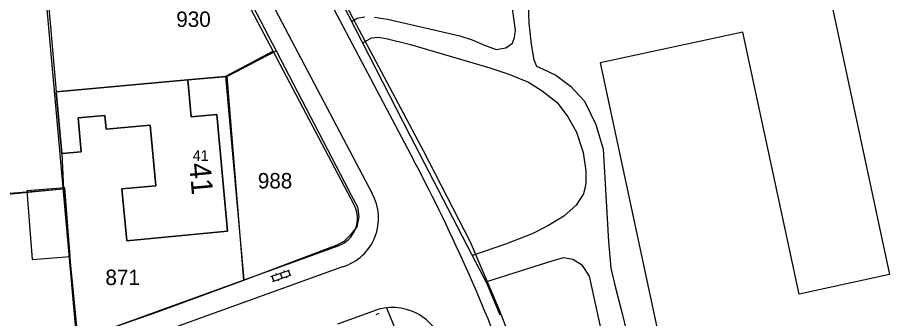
# Model space of a CAD drawing. Extents: x 148816 to 151297, y 399515 to 402500.
# Drawn here: x 150299 to 150400.7, y 401596 to 401631.1 of the extents above; entities that cross this region are included whole.
import ezdxf

# ---------------------------------------------------------------- set-up
doc = ezdxf.new("R2010")
doc.units = 0
for name, color, linetype in [('B01 Hoofdgebouw  [T] Norm', 7, 'Continuous'), ('B01 hoofgebouw', 7, 'Continuous'), ('B02 Bijgebouw  [T] Norm', 7, 'Continuous'), ('G01 perceelsgrens', 7, 'Continuous'), ('S02 Open verharding  Norm', 7, 'Continuous'), ('S05 Water  Norm', 7, 'Continuous'), ('T04 Haag heg  [D] Gem', 7, 'Continuous'), ('V00 Kant verharding algemeen  [T] Norm', 7, 'Continuous'), ('Z01 perceelnummer', 7, 'Continuous'), ('Z02 huisnummer', 7, 'Continuous'), ('Z02 Huisnummer  [Tekst] Norm', 7, 'Continuous')]:
    doc.layers.add(name, color=color, linetype=linetype)

msp = doc.modelspace()

# ---------------------------------------------------------------- linework, layer by layer
at = {"layer": 'B01 Hoofdgebouw  [T] Norm'}
for p, q in [((150318.89, 401623.79), (150303.52, 401622.4)), ((150319.28, 401619.5), (150318.89, 401623.79)), ((150303.52, 401622.4), (150304.18, 401615.2)), ((150306.09, 401619.36), (150309.22, 401619.65)), ((150306.45, 401615.41), (150306.09, 401619.36)), ((150309.22, 401619.65), (150309.37, 401618.04)), ((150322.28, 401619.77), (150319.28, 401619.5)), ((150323.52, 401606.15), (150322.28, 401619.77)), ((150309.37, 401618.04), (150314.51, 401618.52)), ((150314.51, 401618.52), (150315.17, 401611.46)), ((150304.18, 401615.2), (150306.45, 401615.41)), ((150315.17, 401611.46), (150311.21, 401611.09)), ((150311.21, 401611.09), (150311.77, 401605.05)), ((150311.77, 401605.05), (150323.52, 401606.15))]:
    msp.add_line(p, q, dxfattribs=at)
msp.add_lwpolyline([(150393.9, 401632.91), (150400.71, 401601.1), (150390.15, 401598.83), (150383.59, 401629.36), (150366.95, 401625.78), (150377.07, 401578.66), (150384.15, 401580.28), (150384.77, 401577.6), (150383.77, 401577.37)], dxfattribs=at)
at = {"layer": 'B01 hoofgebouw'}
for points in [[(150393.9, 401632.91), (150400.71, 401601.1), (150390.15, 401598.83), (150383.59, 401629.36), (150366.95, 401625.78), (150377.07, 401578.66), (150384.15, 401580.28), (150384.77, 401577.6), (150383.77, 401577.37)], [(150318.89, 401623.79), (150319.28, 401619.5), (150322.28, 401619.77), (150323.52, 401606.15), (150311.77, 401605.05), (150311.21, 401611.09), (150315.17, 401611.46), (150314.51, 401618.52), (150309.37, 401618.04), (150309.22, 401619.65), (150306.09, 401619.36), (150306.45, 401615.41), (150304.18, 401615.2), (150303.52, 401622.4), (150318.89, 401623.79)], [(150300.11, 401610.86), (150300.74, 401602.86), (150305.17, 401603.21), (150304.54, 401611.21), (150300.11, 401610.86)]]:
    msp.add_lwpolyline(points, dxfattribs=at)
at = {"layer": 'B02 Bijgebouw  [T] Norm'}
msp.add_lwpolyline([(150300.11, 401610.86), (150300.74, 401602.86), (150305.17, 401603.21), (150304.54, 401611.21)], close=True, dxfattribs=at)
at = {"layer": 'G01 perceelsgrens'}
for points in [[(150314.11, 401655.9), (150319.68, 401645.43), (150329.17, 401627.19)], [(150360.8, 401581.53), (150359.9, 401584.96), (150355.24, 401596.97), (150351.84, 401604.88), (150346.35, 401615.51), (150338.55, 401630.22), (150333.65, 401639.59)], [(150302.54, 401634.04), (150303.52, 401622.4)], [(150323.43, 401624.2), (150329.17, 401627.19)], [(150329.17, 401627.19), (150337.66, 401610.89), (150337.65, 401610.87), (150338.69, 401608.99), (150338.82, 401607.84), (150338.61, 401606.66), (150337.83, 401605.7), (150337.09, 401604.96), (150336.25, 401604.52), (150325.39, 401600.42)], [(150303.52, 401622.4), (150318.89, 401623.79), (150323.43, 401624.2)], [(150323.43, 401624.2), (150325.39, 401600.42)], [(150303.52, 401622.4), (150304.18, 401615.2), (150304.4, 401611.06)], [(150304.4, 401611.06), (150276.89, 401608.85)], [(150304.4, 401611.06), (150304.67, 401607.66), (150306.05, 401593.49)], [(150325.39, 401600.42), (150315.1, 401596.64), (150306.05, 401593.49)]]:
    msp.add_lwpolyline(points, dxfattribs=at)
at = {"layer": 'S02 Open verharding  Norm'}
for p, q in [((150328.58, 401600.87), (150330.75, 401601.63)), ((150328.78, 401600.3), (150330.95, 401601.07)), ((150329.15, 401601.23), (150329.2, 401601.09)), ((150329.67, 401601.25), (150329.87, 401600.69)), ((150330.09, 401601.56), (150330.14, 401601.42)), ((150330.81, 401601.02), (150330.61, 401601.58)), ((150328.92, 401600.35), (150328.73, 401600.92)), ((150329.4, 401600.52), (150329.45, 401600.38)), ((150330.34, 401600.85), (150330.39, 401600.71))]:
    msp.add_line(p, q, dxfattribs=at)
at = {"layer": 'S05 Water  Norm'}
msp.add_line((150341.16, 401596.55), (150340.81, 401596.42), dxfattribs=at)
at = {"layer": 'T04 Haag heg  [D] Gem'}
for p, q in [((150323.27, 401624.19), (150318.89, 401623.79)), ((150304.33, 401611.06), (150277.06, 401608.42))]:
    msp.add_line(p, q, dxfattribs=at)
for points in [[(150313.83, 401655.62), (150300.46, 401654.17), (150305.92, 401593.44)], [(150333.6, 401639.16), (150344.79, 401617.36), (150351.95, 401603.48), (150353.7, 401600.14), (150355.27, 401596.42)], [(150328.84, 401627.13), (150323.27, 401624.19), (150325.43, 401600.48)], [(150328.84, 401627.13), (150324.76, 401624.98)]]:
    msp.add_lwpolyline(points, dxfattribs=at)
at = {"layer": 'V00 Kant verharding algemeen  [T] Norm'}
for p, q in [((150295.98, 401694.83), (150340.37, 401610.57)), ((150338.28, 401609.22), (150293.71, 401693.82)), ((150345.26, 401614.37), (150328.04, 401647.03)), ((150283.12, 401585.22), (150336.43, 401604.45)), ((150336.94, 401602.01), (150239.73, 401566.96)), ((150342.04, 401597.21), (150345.42, 401589.05)), ((150340.52, 401596.85), (150336.33, 401595.34))]:
    msp.add_line(p, q, dxfattribs=at)
for points in [[(150340.65, 401631.1), (150342.15, 401630.87), (150350.61, 401628.94), (150352.05, 401628.46), (150353.48, 401627.85), (150354.85, 401627.35), (150355.96, 401627.55), (150356.75, 401628.09), (150356.98, 401628.74), (150357.08, 401629.61), (150356.61, 401632.93)], [(150340.65, 401631.1), (150342.15, 401630.87), (150350.61, 401628.94), (150352.05, 401628.46), (150353.48, 401627.85), (150354.85, 401627.35), (150355.96, 401627.55), (150356.75, 401628.09), (150356.98, 401628.74), (150357.08, 401629.61), (150356.61, 401632.93)], [(150358.57, 401632.6), (150358.65, 401630.4), (150358.91, 401627.96), (150359.22, 401626.14), (150359.55, 401625.4), (150360.31, 401625.05), (150361.78, 401624.34), (150363.49, 401623.08), (150365.14, 401621.31), (150366.46, 401618.6), (150367.31, 401615.71), (150367.93, 401604.96), (150368.19, 401601.86), (150368.71, 401599.73), (150369.56, 401596.42)], [(150338.06, 401630.66), (150338.65, 401630.99), (150339.54, 401631.15)], [(150338.06, 401630.66), (150338.65, 401630.99), (150339.54, 401631.15)], [(150339.29, 401628.13), (150340.3, 401628.69), (150341.09, 401628.77), (150342.03, 401628.64), (150344.85, 401627.94), (150354.09, 401625.22), (150356.3, 401624.48), (150358.61, 401623.53), (150360.21, 401622.51), (150361.97, 401621.17), (150363.21, 401619.48), (150364.21, 401617.7), (150365, 401615.35), (150365.28, 401613.19), (150365.31, 401611.72), (150365.03, 401610.53), (150364.17, 401609.21), (150362.73, 401607.91), (150360.88, 401606.77), (150359.02, 401605.85), (150355.93, 401604.63), (150352.07, 401603.33)], [(150382.19, 401527.15), (150377.87, 401526.28), (150373.21, 401550.91), (150369, 401562.44), (150368.85, 401563.17), (150368.79, 401564.04), (150370.55, 401573.62), (150370.68, 401574.56), (150370.58, 401576.16), (150369.14, 401585.31), (150365.71, 401600.9), (150364.92, 401602.14), (150363.77, 401602.87), (150362.68, 401603.05), (150361.44, 401602.69), (150353.7, 401600.24)], [(150369.56, 401596.42), (150370.01, 401594.64), (150370.7, 401591.65), (150372.67, 401580.75), (150373.21, 401576.39), (150373.39, 401574.82), (150373.42, 401573.5), (150373.2, 401572.46), (150372.77, 401571.07), (150372.41, 401569.52), (150371.89, 401561.61), (150372.2, 401559.53), (150374.83, 401551.32), (150377.37, 401538.88), (150378.52, 401535.71), (150379.2, 401534.9), (150378.53, 401538.53)]]:
    msp.add_lwpolyline(points, dxfattribs=at)
for centre, radius, start, end in [((150164.72, 401518.54), 204.39, 19.6599, 27.9582), ((150335.2, 401607.67), 5.93, 287.0824, 29.2455), ((150335.28, 401607.64), 3.39, 289.8212, 27.7821), ((150342.74, 401591.07), 6.19, 13.7303, 111.0453)]:
    msp.add_arc(centre, radius, start, end, dxfattribs=at)

# ---------------------------------------------------------------- texts
at = {"layer": 'Z01 perceelnummer'}
for s, p in [('930', (150317.54, 401629.97)), ('988', (150327.05, 401611.14)), ('871', (150309.28, 401599.88))]:
    msp.add_text(s, height=1.8, dxfattribs=at).set_placement(p)
at = {"layer": 'Z02 huisnummer'}
msp.add_text('41', height=2.5, rotation=275.2204, dxfattribs=at).set_placement((150319.04, 401614.03))
at = {"layer": 'Z02 Huisnummer  [Tekst] Norm'}
msp.add_text('41', height=1.25, dxfattribs=at).set_placement((150319.46, 401614.35))

doc.saveas('drawing.dxf')
